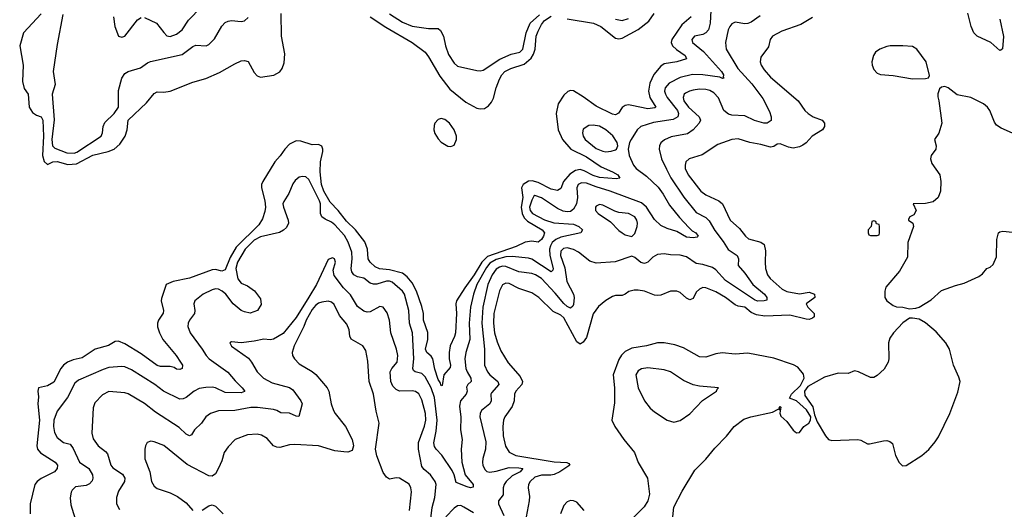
# Model space of a CAD drawing. Header units: inches. Extents: x 1552611 to 1694776, y 811966 to 917215.
# Tile 393 of 549: x 1642798 to 1648898, y 860597 to 863632. Entities that reach past the tile are written whole.
import ezdxf

# ---------------------------------------------------------------- set-up
doc = ezdxf.new("R2010")
doc.units = ezdxf.units.IN
doc.header["$MEASUREMENT"] = 0
doc.layers.add('B6846', color=7, linetype='Continuous')

msp = doc.modelspace()

# ---------------------------------------------------------------- linework, layer by layer
at = {"layer": 'B6846', "color": 5}
for points, elevation in [([(1647079.8, 863690), (1647076.2, 863610), (1647066.2, 863570), (1647050, 863549.8), (1647030, 863540.7), (1646979.3, 863530), (1646962, 863510), (1646966.2, 863490), (1647034.8, 863434.8), (1647145.2, 863310), (1647158, 863290), (1647156, 863276), (1647162, 863270), (1647151.5, 863268.5), (1647135.3, 863275.3), (1647030, 863289.5), (1646967.2, 863292.8), (1646890, 863274.5), (1646821, 863239), (1646796.4, 863210), (1646793.3, 863190), (1646798.1, 863170), (1646809.1, 863150), (1646872.9, 863070), (1646880.7, 863050), (1646876.4, 863030), (1646847.2, 863012.8), (1646724.4, 862995.6), (1646646.5, 862970), (1646623.5, 862950), (1646586, 862890), (1646575.6, 862870), (1646568.2, 862830), (1646574.9, 862790), (1646600.7, 862730), (1646617.8, 862710), (1646681.5, 862661.5), (1646753.6, 862593.6), (1646785.1, 862550), (1646823.1, 862483.1), (1646885.3, 862405.3), (1646943.1, 862343.1), (1646963.6, 862323.6), (1646986.3, 862310), (1647000.5, 862290), (1646995.4, 862284.6), (1646970, 862280.3), (1646930, 862283.6), (1646870, 862319.2), (1646810, 862337.3), (1646770, 862356.3), (1646730, 862392.5), (1646682.1, 862470), (1646650, 862496.4), (1646456, 862570), (1646370, 862595.6), (1646310, 862619.5), (1646278.2, 862621.8), (1646258.9, 862610), (1646250.1, 862589.9), (1646253.1, 862530), (1646246.8, 862490), (1646230, 862457.4), (1646210, 862444), (1646190, 862441), (1646164.6, 862444.6), (1646130, 862462), (1646030, 862526.9), (1645990, 862542), (1645982.8, 862537.2), (1645970, 862514), (1645955.9, 862470), (1645959.6, 862450), (1645975.9, 862430), (1646050, 862390.7), (1646106.3, 862373.7), (1646230, 862365), (1646262.3, 862350), (1646284.4, 862330), (1646275.5, 862310), (1646150, 862283.4), (1646120.1, 862270), (1646097.7, 862250), (1646085.9, 862230), (1646080.7, 862210), (1646083.4, 862170), (1646103.7, 862090), (1646100.8, 862079.2), (1646090.5, 862070), (1645970, 862148.2), (1645950, 862154.6), (1645850, 862163.7), (1645810, 862162.3), (1645750, 862145.4), (1645710, 862122.2), (1645690, 862096), (1645630.1, 861990), (1645609, 861930), (1645590.1, 861850), (1645583, 861750), (1645586.8, 861650), (1645562.2, 861570), (1645555, 861530), (1645562.1, 861470), (1645569.4, 861449.4), (1645593.7, 861410), (1645594.7, 861390), (1645575.3, 861370), (1645566.3, 861353.7), (1645569.3, 861330), (1645563.5, 861310), (1645529.7, 861270.3), (1645522.7, 861237.3), (1645531.7, 861168.3), (1645528.3, 861090), (1645539.2, 861030), (1645533.9, 860970), (1645536.8, 860890), (1645557.2, 860810), (1645607.3, 860750), (1645606.6, 860733.4), (1645590.1, 860729.9), (1645570, 860735.5), (1645502.7, 860762.7), (1645489.9, 860810), (1645476.6, 860836.6), (1645413.2, 860933.2), (1645377.8, 860970), (1645367.2, 860987.2), (1645364.7, 861010), (1645378, 861082), (1645383.8, 861150), (1645367, 861290), (1645348.1, 861350), (1645310, 861417.3), (1645290, 861439.5), (1645247.8, 861450), (1645238.2, 861458.2), (1645233.6, 861470), (1645239.6, 861530), (1645232, 861690), (1645213.4, 861750), (1645208.7, 861830), (1645181.4, 861930), (1645169.8, 861950), (1645105.4, 862005.4), (1645090, 862010.9), (1645070, 862010.4), (1645010, 861993.3), (1644990, 861992.2), (1644970, 861999.4), (1644930, 862029.2), (1644890, 862037.5), (1644868.5, 862050), (1644855.4, 862070), (1644850.9, 862090), (1644857.1, 862150), (1644856.1, 862190), (1644833.4, 862253.4), (1644810, 862293.4), (1644750, 862361), (1644730, 862378), (1644690, 862396.2), (1644670.5, 862410.5), (1644661.6, 862430), (1644661.8, 862490), (1644656, 862510), (1644590, 862641.3), (1644570, 862657.7), (1644550, 862661.1), (1644530, 862655.4), (1644503.9, 862636.1), (1644490, 862614.5), (1644465.4, 862554.6), (1644434.6, 862505.4), (1644429.1, 862490), (1644431.2, 862470), (1644462, 862390), (1644463, 862370), (1644450, 862344.1), (1644433.1, 862326.9), (1644406.8, 862313.2), (1644290, 862285.1), (1644250, 862264.8), (1644194.8, 862210), (1644147.9, 862130), (1644137.5, 862090), (1644150, 862025.5), (1644170, 861999.3), (1644210, 861983.1), (1644252.1, 861952.1), (1644290, 861901), (1644293.5, 861866.5), (1644270.8, 861830), (1644226.2, 861813.8), (1644190, 861820.3), (1644170, 861829.1), (1644121, 861870), (1644075.2, 861930), (1644052.5, 861950), (1644030, 861962), (1644010, 861963), (1643990, 861957.9), (1643935.3, 861930), (1643882.2, 861890), (1643876.8, 861870), (1643882.4, 861830), (1643880.3, 861810), (1643850, 861769.4), (1643842, 861750), (1643840.2, 861730), (1643854.5, 861690), (1643928.9, 861588.9), (1643952.1, 861550), (1643972.6, 861530), (1644087.8, 861447.8), (1644132.9, 861392.9), (1644175.2, 861350), (1644190.6, 861330.6), (1644190, 861327.6), (1644170, 861319.4), (1644070, 861320.1), (1644010, 861349.9), (1643990, 861353.8), (1643950, 861352.2), (1643910, 861346), (1643879.1, 861330), (1643830, 861289.8), (1643810, 861281.4), (1643790, 861280.8), (1643689.3, 861329.3), (1643636, 861370), (1643490, 861462.5), (1643450, 861480.7), (1643430, 861482.9), (1643350, 861475.4), (1643315.3, 861464.7), (1643162.6, 861397.4), (1643140.2, 861379.8), (1643092.9, 861290), (1643030, 861206), (1643009.6, 861150.3), (1643006.5, 861110), (1643013.9, 861073.9), (1643030, 861042.6), (1643070, 861011.5), (1643110, 861000.3), (1643130, 860974), (1643169.1, 860890), (1643226.9, 860850), (1643249.2, 860810), (1643251.3, 860790), (1643246.5, 860773.5), (1643230, 860754), (1643210, 860745), (1643144.1, 860735.9), (1643123.5, 860716.5), (1643117.1, 860702.9), (1643111.2, 860668.8), (1643114.2, 860625.8), (1643150, 860511.8)], 840), ([(1643570, 863644.7), (1643644.6, 863610), (1643690, 863551.8), (1643710, 863532.9), (1643730, 863528.7), (1643770, 863543), (1643805, 863570), (1643844, 863630), (1643922, 863710)], 860), ([(1642930, 863668.6), (1642820.7, 863550), (1642797.7, 863470), (1642819.8, 863350), (1642814.3, 863250), (1642826.1, 863206.1), (1642850, 863170.8), (1642857.4, 863090), (1642877.3, 863057.3), (1642901.3, 863041.3), (1642930, 863030.2), (1642941.5, 863010), (1642944.3, 862910), (1642939.3, 862790), (1642950, 862752.4), (1642970, 862734.9), (1643004, 862750), (1643030, 862752.1), (1643095.1, 862735.1), (1643150, 862738.4), (1643250, 862792.2), (1643345.9, 862814.1), (1643382.8, 862830), (1643418.8, 862861.2), (1643450.5, 862909.5), (1643464.2, 862950), (1643469.9, 863010), (1643583.2, 863116.8), (1643630, 863175.1), (1643650, 863185.2), (1643690, 863182), (1643730, 863189.5), (1643870, 863245.4), (1643950, 863267.4), (1644034.7, 863305.3), (1644130, 863359.5), (1644170, 863376.4), (1644190, 863379.4), (1644212.5, 863372.5), (1644250, 863304), (1644270, 863283.5), (1644290, 863276.3), (1644372.6, 863287.4), (1644410, 863308.9), (1644423.5, 863330), (1644436, 863364), (1644440.9, 863420.9), (1644419.9, 863530), (1644416.8, 863670)], 820), ([(1646957.3, 863650), (1646900.1, 863599.9), (1646837.4, 863510), (1646834.9, 863490), (1646842.7, 863470), (1646866.8, 863446.8), (1646920.7, 863410), (1646928.7, 863390), (1646870, 863371.9), (1646790, 863358.5), (1646770, 863344.8), (1646726.7, 863293.3), (1646702, 863238), (1646694.6, 863190), (1646702.1, 863150), (1646739.5, 863090), (1646733.8, 863086.2), (1646690, 863079.7), (1646590, 863101.2), (1646570, 863103.9), (1646550, 863100.6), (1646530, 863088.7), (1646507, 863053), (1646490, 863043.2), (1646470, 863046.4), (1646370, 863096.7), (1646290, 863154.9), (1646230, 863190.7), (1646210, 863193.1), (1646193.6, 863186.4), (1646170, 863163.9), (1646134.6, 863110), (1646122, 863050), (1646133.8, 862950), (1646160.4, 862890), (1646212.2, 862830), (1646310, 862781.1), (1646400.6, 862720.6), (1646471.6, 862690), (1646503.1, 862670), (1646516.3, 862650), (1646494.1, 862645.9), (1646390, 862653.2), (1646350, 862665.3), (1646295.6, 862695.6), (1646270, 862703.5), (1646241.9, 862698.1), (1646205.6, 862674.4), (1646167.9, 862630), (1646150, 862585.1), (1646130, 862572.6), (1646090, 862582.4), (1646010, 862622.9), (1645973.6, 862633.6), (1645949.6, 862630.4), (1645917.9, 862610), (1645907.8, 862590), (1645915.4, 862530), (1645904.4, 862470), (1645911.2, 862430), (1645924.3, 862404.3), (1645943.3, 862383.3), (1646035.9, 862330), (1646050.1, 862310), (1646042.9, 862290), (1646030, 862269.1), (1646010, 862253.9), (1645970, 862258.8), (1645930, 862253.2), (1645874.3, 862225.7), (1645696.8, 862163.2), (1645660.4, 862130), (1645614.4, 862050), (1645554.8, 861970), (1645504.2, 861890), (1645499.4, 861870), (1645504, 861810), (1645498.5, 861690), (1645492.6, 861667.4), (1645465.3, 861610), (1645457.8, 861570), (1645458.3, 861530), (1645466.9, 861490), (1645464.7, 861475.3), (1645426.3, 861430), (1645415.1, 861364.9), (1645410, 861361.6), (1645403, 861383), (1645390, 861401), (1645370, 861465.1), (1645356.9, 861530), (1645346.3, 861546.3), (1645319.5, 861570), (1645312.7, 861590), (1645326.7, 861650), (1645326.6, 861693.4), (1645299.9, 861770), (1645300.4, 861810), (1645290, 861855.1), (1645255.9, 861950), (1645230, 862000.7), (1645199.1, 862039.1), (1645170, 862060.5), (1645090, 862081.4), (1645026.9, 862086.9), (1645000.6, 862100.6), (1644969.8, 862130), (1644957.8, 862150), (1644952.3, 862210), (1644935.3, 862255.3), (1644877.5, 862330), (1644822.5, 862382.6), (1644770, 862449.5), (1644721.8, 862501.8), (1644681.8, 862570), (1644668, 862610), (1644659, 862690), (1644661.7, 862750), (1644675.6, 862815.6), (1644676.6, 862830), (1644670, 862848.2), (1644650, 862858.2), (1644610, 862857.4), (1644539.8, 862879.8), (1644510, 862882.1), (1644470, 862861.3), (1644439.8, 862830), (1644411.5, 862788.5), (1644377.8, 862750), (1644305, 862630), (1644296.6, 862610), (1644296.2, 862590), (1644315.6, 862510), (1644319.7, 862470), (1644316.4, 862443.6), (1644302, 862398), (1644278.6, 862361.4), (1644138.1, 862221.9), (1644101.7, 862158.3), (1644070, 862080.6), (1644050, 862072.7), (1644010, 862083.6), (1643990, 862082.1), (1643850, 862029.2), (1643747.7, 862010), (1643706, 861990), (1643675.5, 861904.5), (1643674.8, 861890), (1643687.8, 861830), (1643686.2, 861813.8), (1643658, 861770), (1643652.2, 861750), (1643652.4, 861727.6), (1643663.5, 861690), (1643684.8, 861650), (1643767.1, 861550), (1643794.6, 861510), (1643806, 861490), (1643804, 861470), (1643790, 861463), (1643770, 861466.2), (1643755.4, 861475.4), (1643730, 861482.5), (1643670, 861482), (1643650, 861488.5), (1643550, 861561.1), (1643450, 861621.9), (1643410, 861639.8), (1643390, 861637.7), (1643347.4, 861612.6), (1643264.9, 861590), (1643184.9, 861535.1), (1643130, 861524.3), (1643093, 861510), (1643068.2, 861490), (1643052.5, 861470), (1643010, 861384.2), (1642970, 861362.9), (1642914, 861350), (1642910.4, 861330), (1642914.4, 861294.4), (1642909.3, 861250.7), (1642919.6, 861150), (1642903.3, 860990), (1642907.6, 860970), (1642926.3, 860946.3), (1643017.8, 860890), (1643032.5, 860870), (1643030.8, 860849.2), (1643013.7, 860830), (1642930, 860788.3), (1642905.6, 860770), (1642891.9, 860750), (1642862.9, 860630), (1642863.5, 860570)], 820), ([(1643064.5, 863664.5), (1643030, 863479), (1643005.4, 863310), (1643016.5, 863230), (1642998.6, 863170), (1643010.4, 863010.4), (1642996.3, 862890), (1643000.8, 862850), (1643014.8, 862834.8), (1643090, 862807.4), (1643135.7, 862804.3), (1643151.9, 862810), (1643302.2, 862910), (1643309.8, 862930), (1643314, 862970), (1643324.6, 862995.4), (1643382.9, 863050), (1643410.7, 863090), (1643410, 863194), (1643429.9, 863270), (1643450, 863299.6), (1643470, 863311.9), (1643546, 863334), (1643590, 863365.7), (1643607.3, 863372.7), (1643803.6, 863416.4), (1643870, 863465.7), (1643890, 863473.4), (1643952.7, 863470), (1643970, 863478), (1644005.6, 863514.4), (1644050, 863592.4), (1644070, 863614), (1644090, 863623.7), (1644110, 863627), (1644170, 863620.4), (1644190, 863626), (1644214, 863646)], 840), ([(1643379.5, 863650), (1643386.7, 863590), (1643410.4, 863530.4), (1643430, 863523.1), (1643450, 863530.4), (1643528, 863632), (1643550, 863644.9)], 860), ([(1644969.7, 863650.3), (1645065.9, 863585.9), (1645229.1, 863490), (1645309.2, 863430), (1645330, 863402.4), (1645401.3, 863281.3), (1645462.3, 863202.3), (1645561.2, 863121.2), (1645630, 863083.8), (1645650, 863079.3), (1645678.3, 863081.7), (1645702.3, 863097.7), (1645720, 863120), (1645734.1, 863145.9), (1645750.6, 863210.6), (1645770, 863262.6), (1645785.8, 863290), (1645803.8, 863310), (1645839.8, 863330), (1645923.1, 863356.9), (1645965.8, 863394.2), (1645981.3, 863418.7), (1645991.3, 863448.7), (1645997.8, 863530), (1646010, 863561.9), (1646030, 863601.5), (1646050, 863627), (1646090, 863654.1)], 820), ([(1645090, 863667.5), (1645170, 863616.8), (1645230, 863592.2), (1645330, 863577.3), (1645390, 863577.4), (1645405.4, 863565.4), (1645423.8, 863530), (1645435.2, 863470), (1645455.5, 863415.5), (1645490, 863362), (1645510, 863344.9), (1645630, 863318), (1645650, 863315.5), (1645670, 863319.3), (1645773.1, 863386.9), (1645842.5, 863417.5), (1645896, 863430), (1645916, 863450), (1645935.8, 863550), (1645961, 863610), (1646017.8, 863662.2)], 840), ([(1647384.7, 863655.3), (1647330, 863617.4), (1647310, 863608.8), (1647290, 863605.8), (1647230, 863615.8), (1647210, 863605.7), (1647196.9, 863590), (1647187.4, 863570), (1647170.8, 863490), (1647175, 863450), (1647247.8, 863330), (1647335, 863235), (1647402.9, 863142.9), (1647443.6, 863063.6), (1647454.4, 863030), (1647452.9, 863007.2), (1647430, 862990.8), (1647408.7, 862991.3), (1647350, 863008.1), (1647290, 863035.6), (1647210, 863040.4), (1647190, 863046.7), (1647161.2, 863070), (1647128.3, 863148.3), (1647099.6, 863179.6), (1647073.2, 863193.2), (1647050, 863199.1), (1647010, 863202), (1646970, 863196), (1646947.4, 863190), (1646923.3, 863176.7), (1646915, 863170), (1646908.9, 863150), (1646913.6, 863130), (1646941.8, 863090), (1647008, 863030), (1647016.5, 863010), (1647007.8, 862990), (1646970, 862949.8), (1646935, 862925), (1646834.2, 862905.8), (1646793.1, 862886.9), (1646770, 862868), (1646761, 862850), (1646759.8, 862830), (1646774.5, 862770), (1646804.6, 862704.6), (1646832.5, 862652.5), (1646912.4, 862532.4), (1646990, 862436.5), (1647050, 862404.9), (1647070, 862385.5), (1647104.9, 862324.9), (1647157.1, 862257.1), (1647187.6, 862207.6), (1647243.2, 862170), (1647251, 862150), (1647248.9, 862108.9), (1647290, 862061.8), (1647340.2, 861990), (1647412.4, 861930), (1647426.5, 861910), (1647426, 861894), (1647411.4, 861888.6), (1647370, 861887.1), (1647350, 861894.9), (1647170, 862015.4), (1647110, 862081.6), (1647090, 862095.3), (1647030, 862115.1), (1646990, 862119.8), (1646930, 862161.3), (1646890, 862171.9), (1646830, 862173.8), (1646790, 862181.1), (1646750, 862176.8), (1646720.6, 862159.4), (1646690, 862129.7), (1646670, 862121.1), (1646646.1, 862126.1), (1646610, 862158), (1646590, 862167), (1646488.2, 862131.8), (1646370, 862122.7), (1646330, 862135.3), (1646259.8, 862190), (1646230, 862206.9), (1646190, 862217.3), (1646166.1, 862213.9), (1646150, 862198.2), (1646148.4, 862170), (1646174.8, 862094.8), (1646188.7, 862008.7), (1646228.5, 861930), (1646233.8, 861910), (1646230, 861867), (1646224.6, 861855.4), (1646210, 861844.4), (1646190, 861853.7), (1646170, 861871.9), (1646116.4, 861936.4), (1646030, 862026.9), (1645993.8, 862050), (1645970, 862057.8), (1645890, 862069.4), (1645810, 862103), (1645790, 862104.3), (1645770, 862098.9), (1645750, 862086), (1645724.2, 862050), (1645698.8, 861990), (1645668.1, 861850), (1645661.2, 861750), (1645678.5, 861590), (1645677, 861490), (1645695.7, 861450), (1645710.9, 861430), (1645759.7, 861390), (1645765.6, 861370), (1645720.9, 861319.1), (1645716.3, 861310), (1645718.7, 861270), (1645710.2, 861250), (1645658.8, 861210), (1645650.2, 861190), (1645648.6, 861170), (1645685.3, 861014.7), (1645683.8, 860970), (1645667.7, 860912.3), (1645665.9, 860890), (1645667.6, 860867.6), (1645681.3, 860841.3), (1645692.1, 860832.1), (1645710, 860827.4), (1645750, 860832.9), (1645830, 860855.6), (1645890, 860855), (1645915.3, 860850), (1645899.6, 860830), (1645850, 860805.3), (1645811.1, 860770), (1645798.8, 860750), (1645793.8, 860730), (1645793.5, 860686.5), (1645764.8, 860650), (1645764.6, 860630), (1645798.2, 860558.2)], 860), ([(1647710, 863646.4), (1647637.1, 863603), (1647519.8, 863560.2), (1647462.9, 863530), (1647448.1, 863510), (1647436.4, 863463.6), (1647390, 863400.7), (1647386, 863370), (1647392, 863350), (1647410, 863320.8), (1647450, 863275.8), (1647620.7, 863130), (1647662.5, 863070), (1647683.8, 863050), (1647714.4, 863030), (1647770, 863008.4), (1647783.9, 862990), (1647784.2, 862970), (1647772.8, 862950), (1647707.5, 862910), (1647670, 862868.3), (1647650, 862853.5), (1647630, 862844), (1647590, 862835.6), (1647561.5, 862841.5), (1647510, 862863.5), (1647490, 862860.7), (1647470, 862846.6), (1647450, 862842.4), (1647390, 862858.5), (1647321.2, 862870), (1647250, 862894), (1647210, 862889.7), (1647122.4, 862857.6), (1647026.1, 862793.9), (1646946.4, 862770), (1646926, 862750), (1646920.6, 862730), (1646922, 862710), (1646939.8, 862670), (1647019, 862570), (1647050, 862545.6), (1647129.2, 862509.2), (1647151.4, 862491.4), (1647199.7, 862390), (1647258.1, 862338.1), (1647294, 862290), (1647314.3, 862274.3), (1647390, 862252.2), (1647410, 862238.6), (1647419.1, 862199.1), (1647416.1, 862130), (1647419.6, 862090), (1647431.7, 862050), (1647448, 862028), (1647522.2, 861962.2), (1647550, 861947.4), (1647630, 861933.7), (1647690, 861942.1), (1647721.7, 861930), (1647725, 861910), (1647670.2, 861870), (1647681.3, 861850), (1647719.8, 861810), (1647719.4, 861790), (1647710, 861781), (1647690, 861773.3), (1647670, 861774.9), (1647570, 861800.4), (1647414.5, 861794.5), (1647362.3, 861802.3), (1647330, 861816.6), (1647290, 861849.9), (1647250, 861855.4), (1647230, 861863.9), (1647170, 861910.5), (1647110, 861945.5), (1647050, 861970.6), (1647030, 861971.2), (1647010, 861962.5), (1646990, 861944), (1646970, 861903.5), (1646950, 861895.3), (1646930, 861906.6), (1646890, 861941.3), (1646870, 861948.6), (1646830, 861949.9), (1646770, 861924.9), (1646750, 861921.7), (1646730, 861925.2), (1646669.4, 861950), (1646630, 861956.3), (1646604.6, 861955.4), (1646572.2, 861947.8), (1646550, 861930.9), (1646530, 861922.4), (1646490, 861922.4), (1646470, 861915.5), (1646428.9, 861891.1), (1646385, 861855), (1646351.5, 861808.5), (1646310, 861661.3), (1646290, 861632.4), (1646270, 861619.8), (1646250, 861634.5), (1646170, 861783.6), (1646150, 861799.9), (1646103.7, 861823.7), (1646015.3, 861910), (1645970, 861939.5), (1645890, 861966.5), (1645830, 861996.7), (1645810, 861998.6), (1645790, 861989), (1645770, 861951.2), (1645736.5, 861810), (1645732.5, 861750), (1645739.2, 861690), (1645755.4, 861635.4), (1645779.7, 861579.7), (1645825.1, 861505.1), (1645899.3, 861419.3), (1645913.3, 861390), (1645908.1, 861370), (1645872.3, 861330), (1645862.8, 861310), (1645861.5, 861270), (1645850, 861233.7), (1645804.2, 861170), (1645794.8, 861150), (1645790.6, 861110), (1645793, 861053), (1645807.7, 860987.7), (1645831, 860951), (1645871.1, 860931.1), (1646110, 860890.7), (1646186.8, 860886.8), (1646200, 860880), (1646205.5, 860870), (1646144.2, 860830), (1646110, 860813.2), (1646088.7, 860808.7), (1646030, 860808.6), (1645990, 860796.1), (1645960.2, 860770), (1645950.2, 860750), (1645948.4, 860730), (1645955.8, 860675.8), (1645953.5, 860650), (1645934.8, 860550)], 880), ([(1646190, 863638.3), (1646353.8, 863610), (1646398, 863590), (1646490, 863517.6), (1646510, 863513.1), (1646530, 863518.4), (1646630, 863571.4), (1646696, 863624), (1646729.4, 863670.6)], 820), ([(1646490, 863634.7), (1646530, 863627.9), (1646570, 863638.7)], 840), ([(1648870, 863636), (1648892.8, 863527.2), (1648887.7, 863452.3), (1648876.7, 863443.3), (1648870, 863440.9), (1648815.8, 863490), (1648730, 863529.9), (1648709.9, 863549.9), (1648692.8, 863590), (1648673.1, 863673.1)], 880), ([(1648950, 862928.4), (1648878.8, 862958.8), (1648850, 862977.6), (1648836.8, 862996.8), (1648808.5, 863068.5), (1648793.6, 863090), (1648769.4, 863110), (1648690, 863149.6), (1648607, 863167), (1648550, 863209.3), (1648530, 863218), (1648510, 863214), (1648497.3, 863202.7), (1648486.8, 863173.2), (1648487.1, 863152.9), (1648493.4, 863130), (1648510.3, 862989.7), (1648492, 862928), (1648466, 862890), (1648475.5, 862850), (1648473.4, 862830), (1648444.4, 862790), (1648440.3, 862770), (1648450, 862740.7), (1648499.5, 862670), (1648506, 862630), (1648503.7, 862570), (1648488.4, 862530), (1648456.9, 862503.1), (1648410, 862492.1), (1648334, 862490), (1648351.3, 862450), (1648336.9, 862423.1), (1648314, 862410), (1648305.4, 862394.6), (1648304.7, 862390), (1648330.9, 862370.9), (1648336.4, 862350), (1648300.1, 862250), (1648299.4, 862160.6), (1648250, 862072.3), (1648164.9, 861975.1), (1648157.3, 861950), (1648159.1, 861910), (1648170.6, 861890), (1648210, 861861.3), (1648230, 861852.7), (1648270.6, 861850.6), (1648310, 861838.8), (1648350, 861843.8), (1648370, 861850.5), (1648445.1, 861894.9), (1648510, 861954), (1648595, 861984.9), (1648650, 861998.8), (1648739.8, 862040.2), (1648762.8, 862057.2), (1648790, 862090.6), (1648810, 862098), (1648830, 862114), (1648850, 862162), (1648852.4, 862270), (1648862.9, 862310), (1648870, 862317.1), (1648890, 862321.1), (1648950, 862315.8)], 920), ([(1645339.8, 860490), (1645352.7, 860607.3), (1645368.9, 860670), (1645378.2, 860750), (1645371.9, 860770), (1645358.4, 860790), (1645342.3, 860810), (1645303.5, 860843.5), (1645290, 860862.4), (1645268.1, 860970), (1645268.7, 861011.3), (1645306.7, 861113.3), (1645314.3, 861150), (1645311.6, 861190), (1645290, 861276.3), (1645270, 861313.8), (1645250, 861327.7), (1645230, 861331.6), (1645150, 861329.8), (1645130, 861339.4), (1645110, 861359.8), (1645097.1, 861390), (1645092.3, 861450), (1645102.9, 861470), (1645135.7, 861510), (1645140.2, 861550), (1645131.5, 861590), (1645097.5, 861690), (1645089.9, 861770), (1645074.2, 861814.2), (1645050, 861849.6), (1645030, 861854), (1644970, 861820.5), (1644950, 861818.9), (1644930, 861825.7), (1644890, 861854), (1644847.5, 861927.5), (1644803.9, 861970), (1644745.8, 862045.8), (1644740.9, 862079.1), (1644755.4, 862130), (1644749, 862149), (1644734.9, 862154.9), (1644710, 862146.4), (1644636, 861990), (1644590, 861911.1), (1644510, 861785.5), (1644430, 861687.2), (1644370, 861651.6), (1644350, 861648.6), (1644310, 861651.6), (1644250, 861638.8), (1644170, 861629.4), (1644110, 861634.3), (1644098.8, 861630), (1644110, 861608.8), (1644214.8, 861534.8), (1644234.4, 861510), (1644268.8, 861450), (1644308.7, 861410), (1644361.6, 861381.6), (1644470, 861352.5), (1644490, 861338.5), (1644539, 861270), (1644547.4, 861250), (1644527.1, 861172.9), (1644510, 861174.7), (1644470, 861192.5), (1644415.5, 861195.6), (1644391.2, 861210), (1644370, 861216.4), (1644271.3, 861228.7), (1644230, 861227.9), (1644130, 861209.8), (1644030, 861207.8), (1643979.1, 861190), (1643950, 861171.3), (1643924.9, 861130), (1643880.7, 861090), (1643861.4, 861058.6), (1643850, 861052.7), (1643830, 861063.6), (1643784.8, 861104.8), (1643639.4, 861199.4), (1643570, 861253.1), (1643470, 861312.8), (1643450, 861319.3), (1643350, 861328.3), (1643310, 861306.3), (1643262.8, 861257.2), (1643253.7, 861226.4), (1643244.8, 861070), (1643253.7, 861033.7), (1643284.4, 860990), (1643330, 860956.1), (1643341.5, 860941.5), (1643362.7, 860870), (1643373.9, 860853.9), (1643435.3, 860815.3), (1643450.1, 860790), (1643447.1, 860770), (1643409.3, 860710), (1643398.2, 860670), (1643396.9, 860630), (1643416.4, 860596.4)], 860), ([(1645212.8, 860590), (1645225.2, 860705.2), (1645222.2, 860730), (1645210, 860752.6), (1645150, 860789.6), (1645130, 860792.3), (1645090, 860784.5), (1645070, 860796), (1645050, 860825.2), (1645010, 860929.2), (1645001.7, 860970), (1645025.6, 861130), (1645005.8, 861205.8), (1644989.9, 861310), (1644963.4, 861390), (1644954.7, 861514.7), (1644941.6, 861581.6), (1644923, 861610), (1644852.3, 861652.3), (1644842.8, 861670), (1644838.1, 861710), (1644824.6, 861744.6), (1644779.3, 861799.3), (1644745.9, 861865.9), (1644730, 861880.3), (1644710, 861886.6), (1644670, 861881.8), (1644650, 861874.2), (1644630, 861859.8), (1644610, 861836.5), (1644572.1, 861770), (1644558.5, 861730), (1644497.3, 861610), (1644486.3, 861570), (1644488.8, 861550), (1644500.5, 861530), (1644530, 861499.2), (1644610, 861450.8), (1644632.1, 861432.1), (1644703.7, 861350), (1644712.2, 861330), (1644727.6, 861250), (1644741.1, 861210), (1644752.2, 861190), (1644815.6, 861110), (1644856.9, 861030), (1644866.7, 860990), (1644857.4, 860962.6), (1644830, 860951.5), (1644807, 860953), (1644750, 860960.4), (1644650, 860989.8), (1644501.6, 860998.4), (1644470, 860997.6), (1644410, 860980.9), (1644390, 860982.4), (1644370, 860990.8), (1644330, 861035.1), (1644296.8, 861056.8), (1644270, 861063.5), (1644210, 861057.8), (1644133, 861030), (1644090, 860985.1), (1644065.6, 860950), (1644050, 860897), (1644030, 860851.6), (1644010, 860817.6), (1643990, 860801.6), (1643970, 860804.7), (1643835.4, 860875.4), (1643690, 860993.2), (1643630, 861015.9), (1643610, 861019.3), (1643588.1, 861011.9), (1643576.9, 860990), (1643573.5, 860970), (1643573.1, 860910), (1643604.5, 860830), (1643613.7, 860770), (1643630, 860739.5), (1643650, 860726.5), (1643730, 860699.6), (1643775.6, 860675.6), (1643830, 860638), (1643870, 860588.8)], 880), ([(1646839, 860490), (1646851.5, 860610), (1646902, 860710), (1646981.2, 860838.8), (1647050, 860908.2), (1647104, 860976), (1647176.2, 861050), (1647224.5, 861110), (1647284.6, 861155.4), (1647328.7, 861170), (1647461.5, 861198.5), (1647498, 861218), (1647507.3, 861212.7), (1647503.1, 861223.1), (1647510, 861234.8), (1647514, 861230), (1647507.1, 861192.9), (1647513.8, 861173.8), (1647550, 861140.4), (1647590, 861088), (1647610, 861070.6), (1647630, 861074), (1647657.2, 861110), (1647688.1, 861131.9), (1647698, 861150), (1647699.5, 861170), (1647673.4, 861213.4), (1647610, 861269.7), (1647567, 861287), (1647580.5, 861310), (1647635.5, 861364.5), (1647658.9, 861410), (1647655.1, 861435.1), (1647618.4, 861478.4), (1647593, 861493), (1647470, 861534.6), (1647310, 861565), (1647230, 861558.8), (1647150, 861567.6), (1647110, 861560.3), (1647050, 861540.7), (1647010, 861541.6), (1646910, 861598.5), (1646856.2, 861616.2), (1646790, 861629), (1646750, 861628.1), (1646680.7, 861610), (1646590, 861595.8), (1646550, 861574.8), (1646526.8, 861553.2), (1646510, 861524.7), (1646474, 861430), (1646483, 861350), (1646483, 861257), (1646466, 861150), (1646484.6, 861110), (1646540.3, 861030), (1646607, 860950), (1646630, 860886.8), (1646688, 860790), (1646700.4, 860690), (1646690.5, 860650), (1646666.9, 860613.1), (1646584.4, 860530)], 920), ([(1646294.2, 860590), (1646250, 860640.4), (1646230, 860649.8), (1646210, 860650.8), (1646190, 860643.1), (1646170, 860620.5), (1646148.8, 860570)], 920), ([(1643928.6, 860591.4), (1643970, 860618.7), (1643990, 860625.3), (1644010, 860617.4), (1644058, 860570)], 880), ([(1645610, 860574.3), (1645550.5, 860610.6), (1645530, 860620.3), (1645510, 860619.1), (1645490, 860605), (1645438.1, 860550)], 860)]:
    msp.add_lwpolyline(points, dxfattribs=dict(at, elevation=elevation))
for points, elevation in [([(1648270.4, 863469.6), (1648190.4, 863469.6), (1648170, 863465.6), (1648126.8, 863450), (1648100.7, 863430), (1648087.7, 863410), (1648078, 863370), (1648080.5, 863350), (1648090, 863322.8), (1648110, 863300.5), (1648132.3, 863292.3), (1648210, 863285.3), (1648330, 863264.9), (1648410, 863266.8), (1648428.7, 863271.3), (1648434, 863286), (1648413.6, 863370), (1648356.9, 863450), (1648330, 863465.4)], 920), ([(1645410, 863019.6), (1645390, 863013), (1645370, 862991.4), (1645364.8, 862975.2), (1645363.5, 862950), (1645370, 862926.7), (1645390, 862893.9), (1645410, 862873.7), (1645450, 862848.4), (1645470, 862845.2), (1645490, 862855.2), (1645504.6, 862890), (1645503.6, 862910), (1645490.4, 862950), (1645461.5, 862990), (1645432.8, 863012.8)], 820), ([(1646350, 862979.3), (1646324.8, 862975.2), (1646290, 862953.2), (1646284.9, 862930), (1646289.1, 862910), (1646302.4, 862890), (1646370, 862834), (1646410, 862816.6), (1646430, 862813.4), (1646462.9, 862817.1), (1646490, 862826.3), (1646496.2, 862830), (1646504.4, 862850), (1646498.7, 862870), (1646472.7, 862912.7), (1646428.6, 862950), (1646390, 862971.4)], 840), ([(1646390, 862487.1), (1646370, 862476.3), (1646365.5, 862470), (1646366, 862450), (1646382.8, 862430), (1646459.2, 862379.2), (1646510, 862326.2), (1646530, 862311.3), (1646550, 862298.3), (1646590, 862287.3), (1646610, 862307.3), (1646624.1, 862350), (1646625.7, 862370), (1646621, 862390), (1646609.8, 862410), (1646570, 862431.2), (1646510, 862437.3), (1646484.5, 862444.5), (1646410, 862483.1)], 860), ([(1648090, 862386), (1648078, 862382), (1648074, 862350), (1648054, 862330), (1648054, 862310), (1648058, 862298), (1648070, 862294), (1648110, 862294), (1648122, 862298), (1648126, 862310), (1648126, 862350), (1648122, 862362), (1648107.3, 862367.3), (1648102, 862382)], 920), ([(1648330, 861782.9), (1648310, 861782.7), (1648270, 861752), (1648211.8, 861690), (1648190, 861658.4), (1648180.2, 861630), (1648183.5, 861530), (1648179.7, 861510), (1648153.6, 861466.4), (1648110, 861426.3), (1648090, 861414.7), (1648070, 861415.1), (1647994, 861450), (1647970, 861454.7), (1647930, 861438.7), (1647870, 861441.1), (1647784.2, 861415.8), (1647682, 861358), (1647660.9, 861330), (1647662.9, 861302.9), (1647712.3, 861232.3), (1647721.7, 861181.7), (1647739.3, 861139.3), (1647790, 861053), (1647810, 861030.5), (1647830, 861023.8), (1647990, 861030.3), (1648010, 861026.4), (1648050, 861003.1), (1648062.6, 861002.6), (1648150, 861020.8), (1648170, 861023.1), (1648190, 861018.4), (1648204.6, 861004.6), (1648224.5, 860930), (1648246.3, 860886.3), (1648267.5, 860867.5), (1648290, 860869.2), (1648388.3, 860930), (1648430, 860968.2), (1648470, 861015), (1648490, 861046.2), (1648561.2, 861190), (1648610, 861324.1), (1648623.9, 861390), (1648617.1, 861417.1), (1648584.2, 861490), (1648559.1, 861590), (1648536.5, 861630), (1648476.5, 861696.5), (1648410, 861752.9), (1648370, 861775.8)], 920), ([(1646690, 861473.3), (1646651.2, 861468.8), (1646630, 861455.8), (1646616, 861430), (1646630.2, 861350), (1646669.5, 861269.5), (1646704.2, 861224.2), (1646730, 861200.9), (1646810, 861148.8), (1646850, 861137.6), (1646890, 861146.7), (1646950, 861188.7), (1647027.5, 861272.5), (1647116, 861330), (1647119, 861341), (1647128, 861350), (1647010, 861360.5), (1646970, 861368.3), (1646910, 861394.8), (1646830, 861449.8), (1646790, 861462.5)], 940)]:
    msp.add_lwpolyline(points, close=True, dxfattribs=dict(at, elevation=elevation))

doc.saveas('drawing.dxf')
